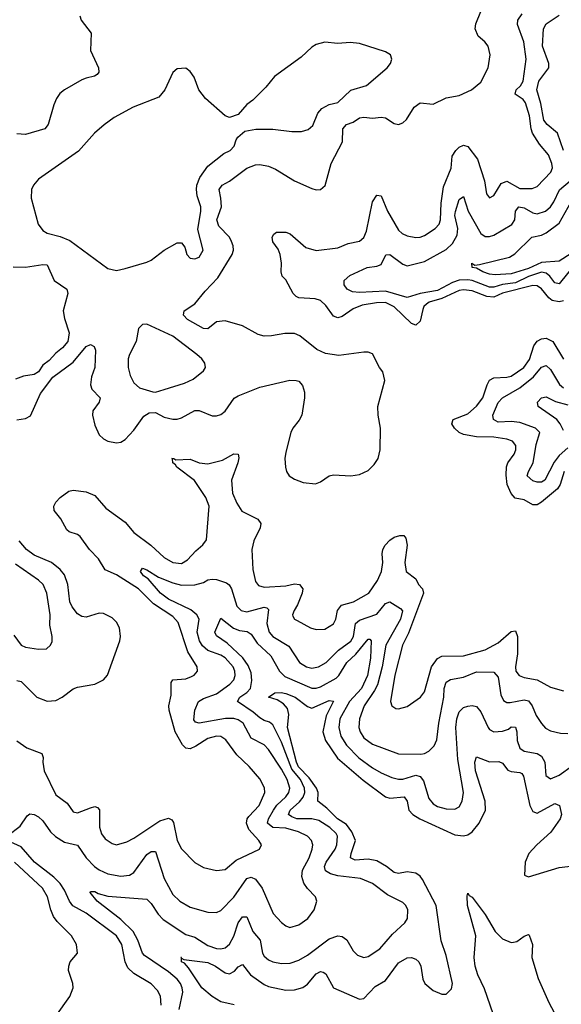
# Model space of a CAD drawing. Header units: inches. Extents: x 1694797 to 1849917, y 907313 to 1017959.
# Tile 660 of 834: x 1830823 to 1833321, y 941314 to 945853. Entities that reach past the tile are written whole.
import ezdxf

# ---------------------------------------------------------------- set-up
doc = ezdxf.new("R2010")
doc.units = ezdxf.units.IN
doc.header["$MEASUREMENT"] = 0
doc.layers.add('B8934', color=7, linetype='Continuous')

msp = doc.modelspace()

# ---------------------------------------------------------------- linework, layer by layer
at = {"layer": 'B8934', "color": 5}
for points, elevation in [([(1830810, 944008.6), (1830850, 944014.4), (1830873.6, 944026.4), (1830919.8, 944130), (1830975.7, 944204.3), (1831070, 944273.4), (1831130, 944345.8), (1831150, 944356.1), (1831166.5, 944346.5), (1831172.3, 944330), (1831170.1, 944250), (1831154.1, 944205.9), (1831149.6, 944170), (1831156.3, 944150), (1831194.7, 944110), (1831190.1, 944090), (1831159.9, 944050), (1831158.2, 944030), (1831170, 943983.1), (1831190, 943939.1), (1831210, 943920.7), (1831230, 943910.2), (1831270, 943902.3), (1831290, 943905.4), (1831310, 943916.9), (1831350, 943961.4), (1831394.9, 944025.1), (1831419.8, 944040.2), (1831450, 944042.1), (1831490, 944021.3), (1831530, 944011.6), (1831550, 944011.2), (1831570, 944017.1), (1831630, 944051.2), (1831651.4, 944051.4), (1831710, 944026.1), (1831730, 944026), (1831750, 944033.1), (1831770, 944047.9), (1831812.4, 944107.6), (1831830, 944119.6), (1831930, 944158.6), (1832068.6, 944191.4), (1832098.4, 944190), (1832110, 944186.5), (1832127.2, 944167.2), (1832136.4, 944136.4), (1832136.6, 944110), (1832124.5, 944030), (1832112.6, 944007.4), (1832082.7, 943970), (1832073.8, 943950), (1832050, 943859), (1832045.8, 943830), (1832048.4, 943790), (1832053.4, 943770), (1832066.5, 943750), (1832090, 943734.2), (1832130, 943718.9), (1832186.7, 943713.3), (1832210, 943722.3), (1832250, 943750.3), (1832270, 943755.3), (1832350, 943750.3), (1832390, 943756), (1832430, 943774.6), (1832457.7, 943802.3), (1832475.6, 943830), (1832485.6, 943870), (1832487.6, 943970), (1832475.8, 944030), (1832474.5, 944070), (1832507.6, 944190), (1832497, 944230), (1832482, 944250), (1832450, 944312.7), (1832430, 944320.5), (1832410, 944319.8), (1832294.6, 944305.4), (1832234, 944314), (1832193.1, 944333.1), (1832115.5, 944395.5), (1832090, 944406), (1832045.9, 944405.9), (1831985, 944395), (1831950, 944394.5), (1831922.2, 944402.2), (1831850, 944442.1), (1831770, 944464.8), (1831730, 944460.5), (1831690, 944427.2), (1831670, 944429.9), (1831597, 944470), (1831579.2, 944490), (1831582.2, 944510), (1831630, 944543.3), (1831678, 944602), (1831737, 944663), (1831803.5, 944770), (1831809.4, 944790), (1831807.6, 944810), (1831799.1, 944830), (1831789.9, 944850), (1831741.6, 944901.6), (1831732.8, 944930), (1831753, 944990), (1831751.2, 945030), (1831742.8, 945070), (1831756.4, 945090), (1831790, 945108.9), (1831870, 945167.6), (1831910, 945183.3), (1831930, 945184.5), (1831970, 945176.9), (1832003.1, 945163.1), (1832090, 945109.5), (1832170, 945074), (1832190, 945068), (1832210, 945070.3), (1832232.2, 945087.8), (1832259.4, 945190), (1832311.8, 945290), (1832312.5, 945350), (1832329.8, 945370), (1832360.4, 945379.6), (1832390, 945401), (1832410, 945403.5), (1832450, 945398.9), (1832490, 945404), (1832510, 945400.4), (1832550, 945374), (1832570, 945370.2), (1832590, 945377.3), (1832607.2, 945392.8), (1832642.3, 945450), (1832670, 945469.5), (1832730, 945463.5), (1832790, 945492.4), (1832850, 945502.6), (1832906, 945530), (1832950, 945564.6), (1832983.5, 945630), (1832992.9, 945690), (1832982.9, 945730), (1832968, 945750), (1832936.7, 945776.7), (1832923.8, 945810), (1832926.8, 945833.2), (1832949.9, 945890)], 720), ([(1831100.3, 945870), (1831106.4, 945850), (1831152.4, 945790), (1831150.3, 945710), (1831186.4, 945630), (1831187.6, 945610), (1831180.2, 945599.8), (1831168.4, 945591.6), (1831130, 945583.8), (1831110, 945574.8), (1831030.4, 945530), (1831008.2, 945511.8), (1830992.8, 945490), (1830980.3, 945459.7), (1830955.1, 945370), (1830938.5, 945350), (1830850, 945323.6), (1830810, 945325.9)], 720), ([(1833330, 944556.8), (1833310, 944552.8), (1833278.9, 944558.9), (1833263.1, 944570), (1833230, 944612.6), (1833210, 944625.4), (1833190, 944628.2), (1833050, 944592.5), (1833010, 944574.4), (1832977.3, 944577.3), (1832910, 944603.4), (1832870, 944606.9), (1832850, 944603.9), (1832770, 944567.5), (1832711.2, 944550), (1832698.5, 944541.5), (1832687, 944530), (1832682.4, 944517.6), (1832670, 944463.5), (1832650, 944444.1), (1832630, 944452), (1832550, 944528.6), (1832510, 944548.5), (1832468.3, 944548.3), (1832403, 944537), (1832360.3, 944519.7), (1832310, 944484.9), (1832290, 944477.9), (1832270, 944486.6), (1832235.5, 944535.5), (1832210, 944557.9), (1832186.1, 944566.1), (1832109.9, 944569.9), (1832097.3, 944577.3), (1832084, 944590), (1832050, 944654), (1832034, 944670), (1832028.5, 944690), (1832029.8, 944730.2), (1832024.8, 944770), (1832014.5, 944794.5), (1831990, 944828.3), (1831987.4, 944850), (1831995.5, 944864.5), (1832007, 944873), (1832050, 944874), (1832070, 944864.9), (1832142.8, 944802.8), (1832190, 944788.1), (1832290, 944800.9), (1832338.2, 944821.8), (1832390, 944831.4), (1832410, 944849.3), (1832422.7, 944877.3), (1832450, 945012.7), (1832470, 945044.2), (1832490, 945040.4), (1832518.9, 944970), (1832570, 944882.8), (1832586.4, 944866.4), (1832610, 944855.9), (1832650, 944848.8), (1832670, 944850.1), (1832690, 944858.3), (1832738.2, 944890), (1832757, 944910), (1832764, 944930), (1832766.3, 945006.3), (1832777.3, 945082.7), (1832812.3, 945167.7), (1832816.7, 945223.3), (1832833.8, 945250), (1832850, 945265.4), (1832870, 945275), (1832890, 945267.5), (1832933.7, 945210), (1832966.8, 945110), (1832975.5, 945050), (1832990, 945031.6), (1833010, 945041.7), (1833043, 945096.9), (1833070, 945108.8), (1833130, 945075.1), (1833185.5, 945074.5), (1833210, 945083.8), (1833272.3, 945150), (1833279.9, 945170), (1833277.4, 945190), (1833261.2, 945230), (1833219.6, 945279.6), (1833187.9, 945330), (1833181.3, 945350), (1833174.6, 945410), (1833155.7, 945470), (1833144.6, 945484.7), (1833107.7, 945510), (1833112.1, 945530), (1833132.4, 945547.6), (1833144.5, 945570), (1833158.6, 945670), (1833147.4, 945750), (1833119.1, 945830), (1833120.8, 945850), (1833140.3, 945879.7)], 680), ([(1833330.7, 945250), (1833303, 945330), (1833255.5, 945370), (1833240.2, 945390), (1833226.4, 945466.4), (1833207.5, 945530), (1833216.8, 945570), (1833262.4, 945630), (1833263, 945650), (1833234.6, 945730), (1833237.7, 945810), (1833250, 945832.9), (1833310, 945872.7)], 660), ([(1833387.4, 944730), (1833310, 944634.4), (1833290, 944640.5), (1833267.9, 944670), (1833250, 944684.8), (1833230, 944689.1), (1833170, 944668.6), (1833110, 944639.2), (1833048.7, 944631.3), (1833010, 944620.3), (1832990, 944619.4), (1832910, 944651), (1832890, 944654.3), (1832850, 944651.8), (1832819.2, 944640.8), (1832750, 944604.5), (1832669.8, 944590.2), (1832610, 944572.2), (1832510, 944601), (1832390, 944594.8), (1832358.2, 944598.2), (1832333.5, 944610), (1832319.1, 944630), (1832318.9, 944650), (1832346.2, 944673.8), (1832425.6, 944710), (1832470, 944715.9), (1832490, 944723.6), (1832511.1, 944768.9), (1832530, 944770.9), (1832590, 944725.9), (1832610, 944718.7), (1832690, 944738.4), (1832790, 944793.6), (1832819, 944821), (1832840, 944860), (1832843.4, 944890), (1832829.9, 944950), (1832832.1, 944967.9), (1832850, 945023.1), (1832870, 945038), (1832890.6, 944970), (1832950, 944867.1), (1832970, 944852.8), (1832990, 944853.2), (1833010, 944859.8), (1833091.8, 944908.2), (1833107, 944930), (1833110, 944970.4), (1833124, 944990), (1833150, 944985.7), (1833190, 944962.8), (1833210, 944958.4), (1833247.6, 944970), (1833270.2, 944989.8), (1833286.6, 945013.4), (1833311.7, 945068.3), (1833361.7, 945110)], 660), ([(1833422, 944810), (1833310, 944739.9), (1833230, 944733.8), (1833170, 944705.7), (1833090, 944680.5), (1833016.1, 944676.1), (1832990, 944679.6), (1832959.1, 944690), (1832930, 944707.1), (1832909.3, 944710), (1832908.7, 944730), (1832921.4, 944721.4), (1832943.9, 944723.9), (1833081.9, 944758.1), (1833107, 944773), (1833184.7, 944850), (1833230, 944860.1), (1833250, 944869.7), (1833310, 944914.6), (1833366.4, 945013.6)], 640), ([(1830793.5, 944713.5), (1830850, 944711.8), (1830930, 944724.3), (1830950, 944722.6), (1830982, 944650), (1831040.2, 944610), (1831045.7, 944590), (1831023.8, 944510), (1831030, 944475.5), (1831051.6, 944410), (1831044.7, 944370), (1831020, 944340), (1830990, 944316.3), (1830958.6, 944281.4), (1830930, 944260.2), (1830909.7, 944230.3), (1830890, 944216.6), (1830840.7, 944210), (1830803.6, 944196.4)], 720), ([(1833333.6, 943770), (1833314.9, 943710), (1833302.6, 943690), (1833230, 943629.2), (1833210, 943617.3), (1833190, 943617.2), (1833150, 943639.5), (1833107.1, 943647.1), (1833090, 943668.2), (1833071.1, 943710), (1833066.5, 943753.5), (1833068.3, 943791.7), (1833073.9, 943810), (1833103.1, 943850), (1833111.5, 943870), (1833110.5, 943890.5), (1833095.8, 943910), (1833070, 943919.2), (1833010, 943928.8), (1832929.9, 943929.9), (1832870, 943940.5), (1832849.1, 943950), (1832827.8, 943970), (1832815.3, 943990), (1832822.2, 944010), (1832890, 944035.7), (1832930, 944071.3), (1832958, 944110), (1832978.3, 944170), (1832990, 944191.1), (1833010, 944202), (1833070, 944204.6), (1833090, 944210.1), (1833147.5, 944250), (1833173.6, 944286.4), (1833194.4, 944350), (1833209.5, 944370.5), (1833230, 944381.9), (1833250, 944384.2), (1833280.8, 944370), (1833330, 944287.7)], 680), ([(1833350, 943879.4), (1833310, 943844.1), (1833287.5, 943812.5), (1833243.9, 943730), (1833230, 943721.5), (1833210, 943721.2), (1833190, 943727.9), (1833163.1, 943750), (1833169, 943770), (1833190.6, 943809.4), (1833205.1, 943894.9), (1833221, 943950), (1833200.9, 943970), (1833130, 943995.8), (1833090, 944000.2), (1833030, 943997.1), (1833007.5, 944010), (1833004.7, 944030), (1833030, 944088.2), (1833049.6, 944110.4), (1833130, 944155.1), (1833192.8, 944207.2), (1833230, 944250.9), (1833250, 944258.6), (1833270, 944239.8), (1833311.7, 944171.7), (1833330, 944155.7)], 660), ([(1833330, 943959.2), (1833315.5, 943990), (1833300.2, 944010), (1833213.1, 944070), (1833210.9, 944090), (1833230, 944110.2), (1833250, 944114.5), (1833293.4, 944093.4), (1833350, 944078.2)], 640), ([(1830810, 942529.3), (1830856.2, 942496.2), (1830926, 942470), (1830932.2, 942452.2), (1830930.1, 942429.9), (1830935.7, 942390), (1830990, 942279.7), (1831041.7, 942241.7), (1831070, 942201.5), (1831090, 942197.7), (1831150, 942220.7), (1831170, 942225.5), (1831181.8, 942221.8), (1831191.1, 942211.1), (1831191.5, 942131.5), (1831200.2, 942100.2), (1831216.9, 942076.9), (1831250, 942055.4), (1831270.2, 942050.2), (1831317.3, 942062.7), (1831350, 942079.8), (1831470, 942160.6), (1831510, 942172.6), (1831525, 942165), (1831532.8, 942152.8), (1831549.6, 942069.6), (1831570, 942030.3), (1831630, 941968.8), (1831670, 941944.9), (1831730, 941931.6), (1831770, 941935.6), (1831821.3, 941978.7), (1831929.6, 942030), (1831937.6, 942050), (1831926.2, 942070), (1831879.9, 942119.9), (1831868.3, 942150), (1831872.6, 942170), (1831879.8, 942180.2), (1831927.7, 942230), (1831953.2, 942290), (1831952.2, 942312.2), (1831930, 942353.7), (1831881.2, 942410), (1831824.2, 942464.2), (1831773.1, 942533.1), (1831750, 942549), (1831730, 942550.9), (1831690, 942539.2), (1831636, 942504), (1831610, 942492.6), (1831590, 942495), (1831573.8, 942510), (1831539.8, 942570), (1831511.9, 942670), (1831510.4, 942690), (1831521.1, 942738.9), (1831522.3, 942797.7), (1831530, 942810.1), (1831590, 942815.1), (1831615.2, 942824.8), (1831627.9, 942832.1), (1831642.7, 942850), (1831641.1, 942870), (1831598.4, 942938.4), (1831554, 943074), (1831530, 943102.5), (1831440.2, 943160.2), (1831371.7, 943230), (1831270, 943294.1), (1831217.2, 943317.2), (1831187.1, 943367.1), (1831144.6, 943410), (1831101.6, 943470), (1831090, 943479.1), (1831052, 943492), (1831041.3, 943501.3), (1831012.6, 943552.6), (1830982.9, 943590), (1830980.3, 943610), (1830990, 943628.5), (1831010, 943650.4), (1831050, 943679.3), (1831070, 943683.7), (1831130, 943676.9), (1831170, 943660.2), (1831220.6, 943600.6), (1831310, 943536.8), (1831349.3, 943489.3), (1831428.6, 943430), (1831490, 943374.2), (1831530, 943350.6), (1831570, 943346.7), (1831597.4, 943362.6), (1831635.1, 943404.9), (1831667.4, 943432.6), (1831684.1, 943455.9), (1831696.5, 943610), (1831682, 943650), (1831628.8, 943728.8), (1831547.3, 943790), (1831541.1, 943801.1), (1831528.8, 943810), (1831528, 943828), (1831524, 943830), (1831533.4, 943830), (1831543.2, 943823.2), (1831610, 943827), (1831650.6, 943810.6), (1831690, 943805.7), (1831757.6, 943822.4), (1831810, 943851.4), (1831830, 943850.2), (1831832.9, 943832.9), (1831828.8, 943810), (1831800.6, 943730), (1831805.1, 943670), (1831823.9, 943623.9), (1831848.1, 943588.1), (1831921.5, 943550), (1831934.8, 943530), (1831932.7, 943510), (1831902.4, 943450), (1831893, 943410), (1831897.9, 943317.9), (1831910, 943263.8), (1831925, 943245), (1831950, 943236.8), (1832050, 943243.4), (1832090, 943252.6), (1832113.8, 943250), (1832128, 943230), (1832125.8, 943210), (1832104.3, 943155.7), (1832088.5, 943130), (1832081.3, 943110), (1832083.4, 943103.4), (1832090.4, 943090), (1832102.7, 943082.7), (1832164.4, 943050), (1832190, 943041.6), (1832230, 943043.9), (1832270, 943067.4), (1832280.2, 943090), (1832288.2, 943130), (1832306.3, 943153.7), (1832361.7, 943170), (1832433.4, 943210), (1832472.3, 943267.7), (1832492.1, 943310), (1832497.7, 943350), (1832494.3, 943390), (1832497.7, 943410), (1832508.2, 943430), (1832530, 943454.2), (1832550, 943468), (1832575.9, 943475.9), (1832594.7, 943474.7), (1832603, 943463), (1832610.2, 943430.2), (1832599.6, 943350), (1832605.5, 943310), (1832650, 943275.2), (1832662.3, 943250), (1832680.2, 943230), (1832685.4, 943210), (1832615.5, 943024.5), (1832588.8, 942970), (1832552.2, 942832.2), (1832533.4, 942710), (1832539.3, 942690), (1832558.3, 942678.3), (1832570, 942676.5), (1832610, 942687.7), (1832671.8, 942730), (1832690, 942755.3), (1832721.5, 942870), (1832750, 942908.7), (1832770, 942918.5), (1832870, 942921.3), (1832970, 942948.7), (1833030, 942980.4), (1833090, 943033.4), (1833110, 943035.5), (1833119.1, 943010), (1833118.4, 942930), (1833110.1, 942870), (1833111.6, 942850), (1833126.2, 942830), (1833150, 942821.4), (1833210, 942810.7), (1833270, 942776.2), (1833330, 942759)], 680), ([(1830810, 942807.2), (1830830, 942802.3), (1830902.4, 942730), (1830950, 942711), (1830990, 942714.3), (1831019.7, 942730), (1831070, 942768.4), (1831090, 942776.2), (1831170, 942790.3), (1831209.7, 942810.3), (1831228.4, 942831.6), (1831285.1, 942990), (1831288.6, 943010), (1831283.1, 943050), (1831270, 943075.8), (1831250, 943096), (1831210, 943115.6), (1831190, 943116.8), (1831130, 943098.3), (1831110, 943101.3), (1831090, 943113.6), (1831065.7, 943145.7), (1831055, 943170), (1831045.8, 943250), (1831030, 943293.8), (1831010, 943317.8), (1830970.5, 943350), (1830890, 943383.9), (1830854.2, 943410), (1830821.4, 943450)], 720), ([(1830796.5, 943016.5), (1830829.4, 942969.4), (1830850, 942960.9), (1830910, 942951.8), (1830946.6, 942953.4), (1830965.6, 942970), (1830972.7, 942987.3), (1830973.1, 943010), (1830961.8, 943061.8), (1830963.5, 943110), (1830947.9, 943210), (1830930.7, 943250), (1830910, 943269.8), (1830803.3, 943343.3)], 740), ([(1830767.8, 942092.2), (1830825.2, 942134.8), (1830857.1, 942182.9), (1830870, 942191.7), (1830890, 942188.9), (1830910, 942179), (1830930, 942160.2), (1830964.6, 942110), (1830988.2, 942088.2), (1831030, 942062), (1831090, 942048.2), (1831129.5, 941990), (1831168.3, 941950), (1831190, 941934.1), (1831230, 941915.3), (1831290, 941904.6), (1831330, 941909.4), (1831350, 941922.7), (1831410, 942005), (1831430, 942019.4), (1831450, 942018.3), (1831490, 941894.6), (1831530, 941820.2), (1831561.5, 941790), (1831610, 941761.5), (1831690, 941739.4), (1831730, 941737.7), (1831750, 941746.8), (1831810, 941808.8), (1831870, 941894.1), (1831890, 941900.4), (1831910.8, 941890.8), (1831941, 941850), (1831992.7, 941732.7), (1832030, 941692.2), (1832050, 941675.8), (1832068.1, 941668.1), (1832110, 941681.1), (1832151.5, 941710), (1832181.3, 941750), (1832194, 941790), (1832187, 941810), (1832150, 941848.2), (1832132.7, 941872.7), (1832124.1, 941904.1), (1832127.7, 941932.3), (1832157.9, 941990), (1832172.4, 942030), (1832174.3, 942050), (1832168.9, 942070), (1832149.8, 942090), (1832108.6, 942110), (1832050, 942125.9), (1831989.7, 942129.7), (1831965.3, 942150), (1831970.3, 942170), (1831992.8, 942210), (1832008.3, 942231.7), (1832050.4, 942270), (1832064.5, 942290), (1832069, 942310), (1832056.5, 942350), (1832030, 942398.8), (1831970, 942489), (1831950, 942511.1), (1831890, 942540.6), (1831853.4, 942610), (1831830, 942626.1), (1831810, 942631.7), (1831771.8, 942631.8), (1831650.7, 942610.7), (1831634.1, 942614.1), (1831625.5, 942625.5), (1831630.6, 942670), (1831647.9, 942710), (1831670, 942723.2), (1831730, 942745.1), (1831792.1, 942790), (1831810.5, 942810), (1831817.5, 942830), (1831815.9, 942850), (1831807.1, 942870), (1831770, 942910.8), (1831750, 942924), (1831690, 942944.6), (1831665.9, 942965.9), (1831652.5, 942990), (1831641.5, 943030), (1831650.4, 943090), (1831640.7, 943110), (1831612.1, 943132.1), (1831510, 943181.7), (1831472.4, 943210), (1831415.9, 943275.9), (1831394, 943290), (1831379.7, 943310), (1831390, 943324.4), (1831410, 943317.6), (1831463.8, 943283.8), (1831530, 943256.8), (1831570, 943246.9), (1831630, 943247.3), (1831670, 943259), (1831690, 943271.1), (1831710, 943274.6), (1831730, 943273), (1831776.9, 943256.9), (1831788.5, 943248.5), (1831800.1, 943230), (1831824.4, 943150), (1831845, 943130), (1831870, 943123.9), (1831950, 943144.5), (1831962.2, 943142.2), (1831970, 943134.4), (1831962.7, 943070), (1831973, 943030), (1831990, 943009.6), (1832064.7, 942964.7), (1832112.8, 942890), (1832145.3, 942870), (1832170, 942863.3), (1832200.4, 942870), (1832236.5, 942890), (1832293.2, 942946.8), (1832350, 942988.3), (1832362.3, 943010), (1832371.1, 943068.9), (1832390, 943085.4), (1832470, 943113.1), (1832510, 943162.3), (1832530, 943170.2), (1832579.4, 943139.4), (1832587.7, 943127.7), (1832579, 943090), (1832511.8, 942970), (1832494.9, 942870), (1832472.6, 942787.4), (1832459.4, 942760.6), (1832411.5, 942690), (1832390.6, 942630), (1832387.7, 942590), (1832392.5, 942570), (1832410, 942542.7), (1832450, 942513.4), (1832570, 942469.2), (1832672.2, 942467.8), (1832690, 942470.2), (1832710, 942480.9), (1832734.6, 942505.4), (1832747.1, 942532.9), (1832756.1, 942610), (1832778.5, 942730), (1832780.6, 942770), (1832790, 942799.2), (1832809, 942811), (1832870, 942821.8), (1832930, 942846.4), (1833010, 942846), (1833030, 942822.4), (1833041.5, 942741.5), (1833054.1, 942714.1), (1833070, 942705.3), (1833085.2, 942705.2), (1833150, 942718.4), (1833170, 942713.6), (1833186.5, 942690), (1833205.2, 942645.2), (1833230, 942609), (1833247.5, 942587.5), (1833270, 942574.5), (1833316.3, 942563.7), (1833350, 942562.4)], 660), ([(1831559, 941290), (1831575.6, 941370), (1831573.1, 941390), (1831564.1, 941410), (1831548.7, 941430), (1831510, 941464), (1831398.8, 941538.7), (1831389.4, 941550), (1831368.1, 941610), (1831345.8, 941650), (1831290, 941705.2), (1831179.8, 941790), (1831148.6, 941830), (1831150, 941834.8), (1831170, 941834), (1831185, 941824.9), (1831230, 941812.4), (1831410, 941799.6), (1831430, 941779.6), (1831462.2, 941730), (1831485.4, 941705.4), (1831590, 941636.6), (1831630, 941623.6), (1831690, 941585.4), (1831730, 941571.5), (1831750, 941570.1), (1831770, 941575), (1831790, 941591.1), (1831810, 941628), (1831830.6, 941690), (1831850, 941717.5), (1831870, 941716.9), (1831897.5, 941650), (1831931.8, 941610), (1831942.7, 941550), (1831950, 941536.5), (1831970, 941519.4), (1831990, 941510.1), (1832030, 941502.1), (1832070, 941504.1), (1832110, 941518.5), (1832150, 941541.1), (1832250, 941615.9), (1832290, 941630.1), (1832310, 941626.4), (1832331.4, 941611.4), (1832361, 941561), (1832380.2, 941540.2), (1832410, 941530.3), (1832430, 941534.9), (1832484.2, 941570), (1832542.5, 941637.5), (1832599.7, 941690), (1832612.1, 941710), (1832612.8, 941750), (1832603.5, 941770), (1832590, 941784.4), (1832519.6, 941819.6), (1832450, 941871.3), (1832395, 941895), (1832290, 941906.4), (1832256.1, 941916.1), (1832233.3, 941930), (1832229, 941950), (1832235.8, 941970), (1832277.9, 942030), (1832286.2, 942050), (1832289, 942089), (1832281.9, 942101.9), (1832253.3, 942130), (1832202, 942162), (1832170, 942168.9), (1832100.5, 942170), (1832078.1, 942178.1), (1832062, 942190), (1832070.9, 942210), (1832113.1, 942246.9), (1832130.4, 942269.6), (1832137.4, 942290), (1832136.3, 942310), (1832117.7, 942350), (1832078.3, 942398.3), (1832030, 942522), (1831990, 942602.2), (1831975.4, 942615.4), (1831950, 942622.7), (1831930, 942634.3), (1831900.5, 942660.5), (1831826.9, 942710), (1831838.3, 942730), (1831870, 942751.4), (1831887.1, 942770), (1831893.4, 942806.6), (1831890, 942842.3), (1831876.7, 942876.7), (1831851.7, 942911.7), (1831779.7, 942979.7), (1831730, 943013), (1831723.4, 943030), (1831750, 943094.4), (1831808.3, 943048.3), (1831836.8, 943036.8), (1831872.4, 943032.4), (1831890, 943021.2), (1831918.7, 942978.7), (1831981, 942921), (1832021.7, 942850), (1832045, 942825.1), (1832170, 942771.6), (1832190, 942771.4), (1832210, 942777.9), (1832282.2, 942817.8), (1832294.4, 942830), (1832331.9, 942890), (1832372.4, 942927.6), (1832430, 942998), (1832437.8, 942997.8), (1832443.1, 942990), (1832441.1, 942910), (1832426.7, 942830), (1832398.9, 942770), (1832344.5, 942710), (1832299, 942630), (1832294.1, 942590), (1832304.3, 942550), (1832330, 942508.4), (1832386.8, 942450), (1832450, 942403.8), (1832490, 942380.6), (1832539.4, 942359.4), (1832570, 942351.5), (1832590, 942351.9), (1832650, 942371.3), (1832670, 942364.2), (1832684.8, 942344.8), (1832710, 942262.7), (1832730, 942238.8), (1832750, 942226.3), (1832790, 942215.6), (1832830, 942214.2), (1832850, 942224), (1832864, 942250), (1832869.9, 942290.1), (1832843.2, 942443.2), (1832834.4, 942590), (1832838.8, 942630), (1832850, 942662.8), (1832870, 942682), (1832890, 942689.2), (1832910, 942692.1), (1832930, 942686.7), (1832950, 942662.6), (1832983.2, 942590), (1832990, 942581.1), (1833010, 942570.2), (1833050, 942572.6), (1833077.5, 942582.5), (1833090, 942592.6), (1833110, 942592.3), (1833115.9, 942570), (1833116.4, 942530), (1833130, 942494.9), (1833150, 942481.6), (1833210, 942470.7), (1833230, 942457.4), (1833244.8, 942430), (1833248.5, 942368.5), (1833270, 942353.2), (1833310, 942370.9), (1833430, 942457.3)], 640), ([(1831569.6, 941527.7), (1831580.6, 941520.6), (1831690, 941506.5), (1831726, 941490), (1831770, 941458.8), (1831790, 941455), (1831813.2, 941466.8), (1831830, 941486.4), (1831850, 941497.2), (1831887.4, 941450), (1831950, 941406.4), (1831970, 941397), (1832050, 941379.6), (1832090, 941380.9), (1832128, 941392), (1832150, 941407.9), (1832190, 941454.4), (1832210, 941465.3), (1832222.8, 941462.8), (1832234.6, 941454.6), (1832270.1, 941390.1), (1832390, 941338.6), (1832410, 941341.4), (1832463, 941397), (1832510, 941424.3), (1832570, 941505.2), (1832610, 941528.4), (1832630.1, 941530.1), (1832650, 941522.5), (1832663, 941510), (1832672.7, 941490), (1832682.7, 941430), (1832691.5, 941410), (1832730, 941378.1), (1832770, 941361.1), (1832790, 941361.9), (1832814.1, 941385.9), (1832818.7, 941410), (1832790, 941539.5), (1832767.1, 941607.2), (1832743.9, 941770), (1832680.9, 941890), (1832670, 941905.6), (1832650, 941919.1), (1832610, 941925.6), (1832570, 941917.8), (1832550, 941922.4), (1832514.9, 941950), (1832470, 941976.3), (1832430, 941982.7), (1832370, 941978.4), (1832349, 941989), (1832350.9, 942010), (1832371.3, 942070), (1832355.4, 942110), (1832330, 942142.5), (1832288.8, 942170), (1832239.2, 942219.2), (1832198.3, 942250), (1832199.6, 942290), (1832192.3, 942310), (1832158.4, 942358.4), (1832109, 942409), (1832099.2, 942430), (1832058.1, 942590), (1832064.2, 942650), (1832058.2, 942678.2), (1832039.6, 942699.6), (1832010, 942718.2), (1831970, 942730.8), (1831999, 942750), (1832028.6, 942751.4), (1832050, 942746.9), (1832093.7, 942730), (1832150, 942686.6), (1832170, 942679.5), (1832250, 942714.1), (1832270, 942711.8), (1832235.9, 942644.1), (1832221.7, 942570), (1832233.6, 942530), (1832288.8, 942448.8), (1832407.6, 942347.6), (1832510, 942270.6), (1832530, 942264.7), (1832596.1, 942270), (1832609.5, 942250), (1832617.8, 942210), (1832635.7, 942190), (1832668.6, 942170), (1832830, 942096), (1832870, 942091.1), (1832890, 942095.3), (1832910, 942108.9), (1832942.4, 942150), (1832970.8, 942210), (1832969.9, 942250), (1832925.6, 942390), (1832922.4, 942430), (1832930, 942455.8), (1832990, 942432), (1833032.9, 942432.9), (1833050, 942425.2), (1833073.8, 942393.8), (1833090, 942387.1), (1833130, 942383), (1833137.8, 942377.8), (1833146.3, 942366.3), (1833176.1, 942230), (1833190, 942202.6), (1833210, 942195), (1833290, 942240.6), (1833311.5, 942231.5), (1833321, 942190), (1833315.3, 942170), (1833272.5, 942107.5), (1833207.5, 942050), (1833171.2, 942010), (1833153.6, 941970), (1833150.7, 941910), (1833170, 941902.3), (1833310, 941944.4), (1833470, 941963.1)], 620), ([(1831475.4, 941310), (1831471.9, 941351.9), (1831458.4, 941378.4), (1831430, 941409), (1831350, 941457.2), (1831322.1, 941482.1), (1831309.9, 941510), (1831294, 941590), (1831269.3, 941629.3), (1831130, 941735.1), (1831068.5, 941768.5), (1831052.5, 941790), (1831030, 941839.9), (1831010, 941871.3), (1830980.2, 941900.2), (1830891.6, 941970), (1830830, 942040.5), (1830765.7, 942070)], 660), ([(1830990, 941259.3), (1831054.2, 941350), (1831069.8, 941390), (1831068.5, 941410), (1831048.2, 941470), (1831049.7, 941490), (1831056.2, 941510), (1831089.5, 941550), (1831085.6, 941590), (1831062, 941630), (1830996.3, 941696.3), (1830979.5, 941719.5), (1830966.4, 941750), (1830951.5, 941810), (1830928.1, 941850), (1830799.6, 941970)], 680), ([(1833006, 941270), (1832966, 941386), (1832935.8, 941450), (1832923, 941490), (1832918.8, 941530), (1832925.9, 941630), (1832888.4, 941770), (1832886.1, 941813.9), (1832890, 941826.8), (1832896.2, 941816.2), (1832910, 941807.9), (1832970, 941728.2), (1833015.3, 941650), (1833050, 941616.3), (1833090, 941599), (1833099.9, 941600.1), (1833115.9, 941604.1), (1833150, 941629.2), (1833170, 941635.6), (1833172.7, 941632.7), (1833187.8, 941590), (1833185.3, 941530), (1833213.2, 941433.2), (1833262.4, 941322.4), (1833302.1, 941250)], 580), ([(1831812.1, 941312.1), (1831750, 941326.2), (1831710.9, 941350), (1831662.4, 941390), (1831602.1, 941482.1), (1831583.8, 941503.8), (1831569.7, 941510), (1831569.6, 941527.7)], 620)]:
    msp.add_lwpolyline(points, dxfattribs=dict(at, elevation=elevation))
for points, elevation in [([(1832230, 945749.6), (1832190, 945738.4), (1832170, 945726.6), (1832120.6, 945679.4), (1831998, 945590), (1831957.7, 945542.3), (1831898.8, 945481.2), (1831870, 945461.2), (1831830, 945415.3), (1831790, 945401.2), (1831770, 945409), (1831679.3, 945490), (1831649.5, 945530), (1831627, 945587), (1831610, 945613.2), (1831590, 945629), (1831550, 945626), (1831530, 945609.2), (1831492, 945530), (1831464.1, 945495.9), (1831346.7, 945450), (1831258.9, 945401.1), (1831212.3, 945367.7), (1831167.6, 945330), (1831093.7, 945246.3), (1830910, 945117.6), (1830887, 945090), (1830878, 945070), (1830876.1, 945030), (1830908.9, 944910), (1830930, 944880.3), (1830950, 944868), (1831010, 944853.8), (1831054.6, 944834.6), (1831230, 944705.7), (1831270, 944696.4), (1831310, 944706), (1831410, 944734.4), (1831430, 944744.4), (1831490, 944790.3), (1831550, 944824), (1831570, 944824.7), (1831584, 944804), (1831594, 944770), (1831610, 944754), (1831630, 944750.6), (1831650, 944758), (1831669.5, 944790), (1831644.8, 944884.8), (1831659.1, 944970), (1831658.7, 944990), (1831641.4, 945041.4), (1831638, 945070), (1831640.4, 945090), (1831654.2, 945125.8), (1831690, 945177.5), (1831763.9, 945236.1), (1831793.2, 945250), (1831812.3, 945270), (1831820.9, 945299.1), (1831829.1, 945310.9), (1831861.2, 945338.8), (1831912.7, 945347.3), (1831990, 945348), (1832077.6, 945337.6), (1832122.7, 945337.3), (1832153.7, 945346.3), (1832174.5, 945365.5), (1832197.8, 945422.2), (1832216.3, 945443.7), (1832250, 945462), (1832290, 945471.6), (1832350, 945528.3), (1832422.7, 945550), (1832517.2, 945630), (1832532.7, 945650), (1832539.3, 945670), (1832533.2, 945690), (1832510, 945703.7), (1832390, 945742.9), (1832347, 945747), (1832290, 945742.4)], 740), ([(1831410, 944449.7), (1831390, 944447.8), (1831370.4, 944430), (1831359.5, 944370), (1831328.9, 944310), (1831323.7, 944290), (1831323.1, 944250), (1831333.3, 944213.3), (1831350, 944178.8), (1831375.9, 944155.9), (1831437, 944137), (1831450, 944136.5), (1831490, 944147.7), (1831583.4, 944176.6), (1831623.7, 944196.3), (1831670, 944234.8), (1831679.5, 944250), (1831677, 944270), (1831662.9, 944290), (1831640.5, 944310), (1831530, 944394.5)], 740), ([(1831569.6, 941527.7), (1831569.5, 941529.5), (1831566, 941530)], 620)]:
    msp.add_lwpolyline(points, close=True, dxfattribs=dict(at, elevation=elevation))

doc.saveas('drawing.dxf')
